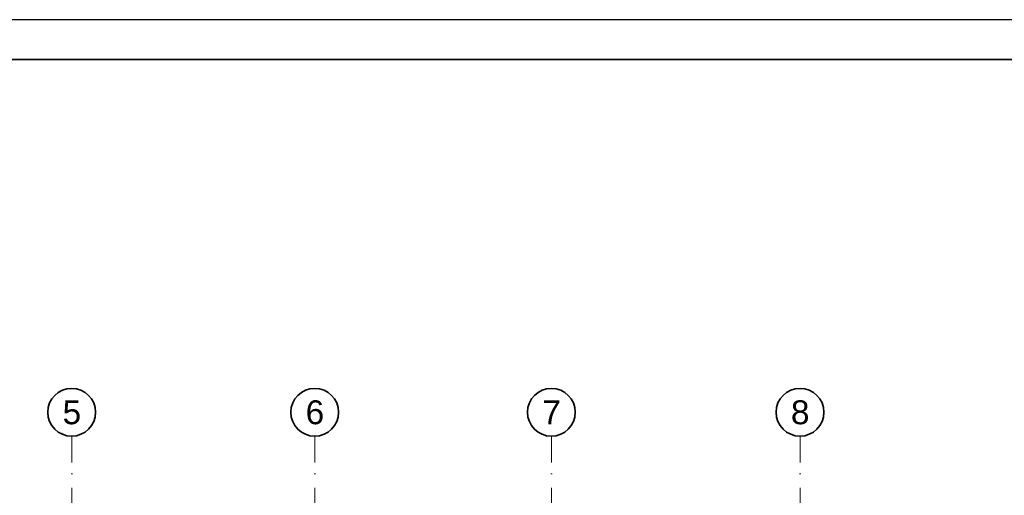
# Model space of a CAD drawing. Header units: millimetres. Extents: x 42175 to 97175, y 10092 to 468192.
# Tile 314 of 451: x 72717 to 85074, y 248023 to 253992. Entities that reach past the tile are written whole.
import ezdxf

# ---------------------------------------------------------------- set-up
doc = ezdxf.new("R2010")
doc.units = ezdxf.units.MM
doc.linetypes.add('Kropki i Kreski', pattern=[6.702778, 3.527778, -1.763889, 0, -1.411111])
doc.layers.add('CP_FRREF', color=251, linetype='Continuous', lineweight=35)
doc.layers.add('CP_LINENORM', color=253, linetype='Continuous')
doc.layers.add('Konstrukcja - Siatka mod', color=8, linetype='Continuous')
doc.styles.add('STYL_AUTOMATYCZNY_1', font='ARIALN.TTF')

msp = doc.modelspace()

# ---------------------------------------------------------------- linework, layer by layer
at = {"layer": 'CP_FRREF'}
msp.add_line((96675, 253492), (43675, 253492), dxfattribs=at)
at = {"layer": 'CP_LINENORM', "linetype": 'Continuous'}
msp.add_line((97175, 253992), (42175, 253992), dxfattribs=at)
at = {"layer": 'Konstrukcja - Siatka mod', "color": 8, "linetype": 'Kropki i Kreski', "lineweight": 13, "ltscale": 100}
for p, q in [((73370, 247765), (73370, 248765)), ((76420, 247765), (76420, 248765)), ((79390, 247765), (79390, 248765)), ((82510, 247765), (82510, 248765))]:
    msp.add_line(p, q, dxfattribs=at)
at = {"layer": 'Konstrukcja - Siatka mod', "color": 8, "linetype": 'Continuous', "lineweight": 35, "ltscale": 100}
for centre in [(73370, 249065), (76420, 249065), (79390, 249065), (82510, 249065)]:
    msp.add_circle(centre, 300, dxfattribs=at)

# ---------------------------------------------------------------- texts
at = {"layer": 'Konstrukcja - Siatka mod', "color": 8, "linetype": 'Continuous', "lineweight": 13, "char_height": 300, "attachment_point": 1, "style": 'STYL_AUTOMATYCZNY_1'}
for s, insert in [('\\A1;{\\pql;\\pt0;\\fArial|b0|i0|c238|p0;\\W1.000000;5}', (73256, 249215)), ('\\A1;{\\pql;\\pt0;\\fArial|b0|i0|c238|p0;\\W1.000000;6}', (76306, 249215)), ('\\A1;{\\pql;\\pt0;\\fArial|b0|i0|c238|p0;\\W1.000000;7}', (79276, 249215)), ('\\A1;{\\pql;\\pt0;\\fArial|b0|i0|c238|p0;\\W1.000000;8}', (82396, 249215))]:
    msp.add_mtext(s, dxfattribs=dict(at, insert=insert))

doc.saveas('drawing.dxf')
